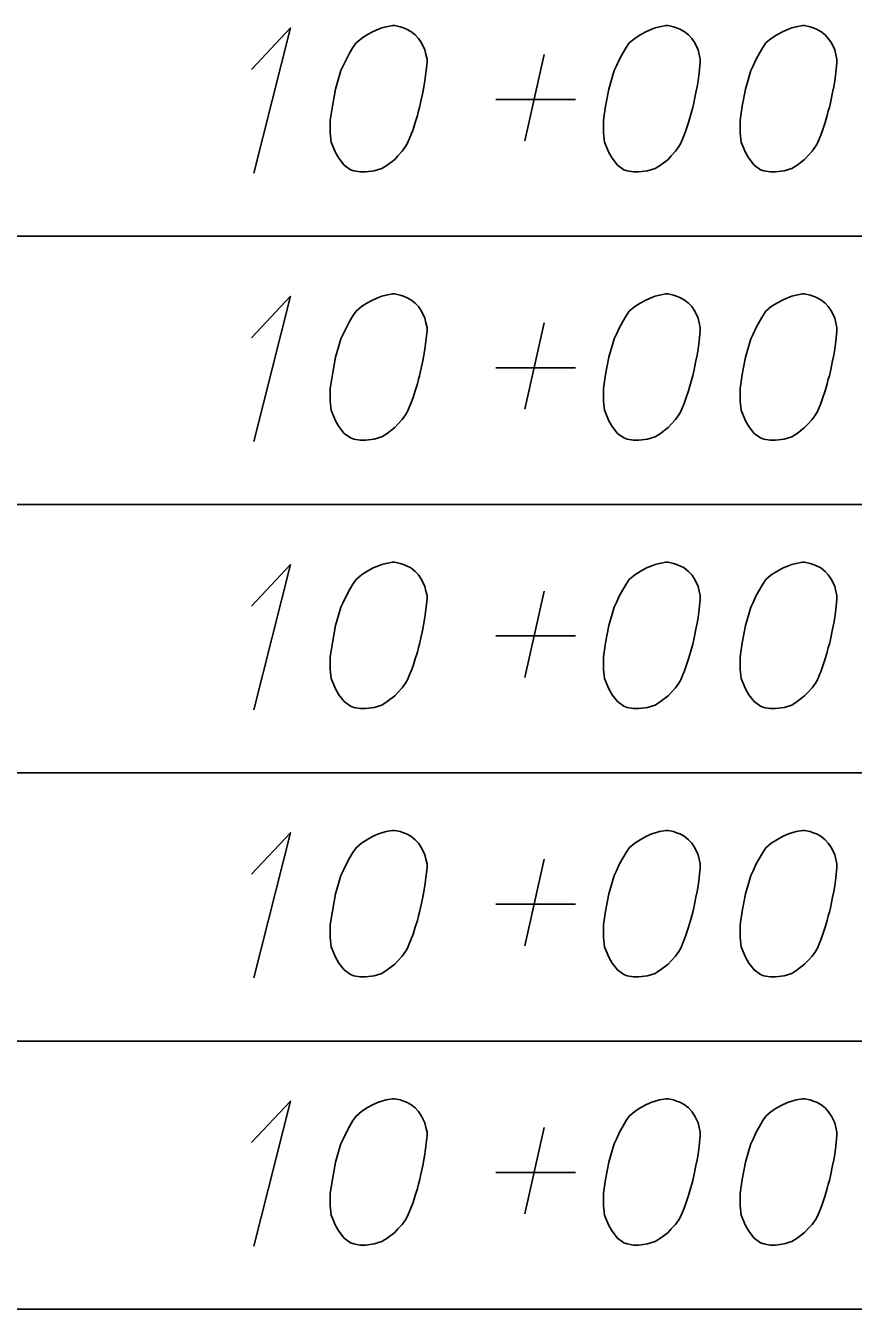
# Model space of a CAD drawing. Extents: x 2074207 to 2076812, y 516372 to 523312.
# Drawn here: x 2076345.61 to 2076372.75, y 518719.34 to 518761.45 of the extents above; entities that cross this region are included whole.
import ezdxf

# ---------------------------------------------------------------- set-up
doc = ezdxf.new("R2010")
doc.units = 0
for name, color, linetype in [('Prop DirtTable_ Soil Test Results - Outline (Major)', 7, 'Continuous'), ('Prop DirtTable_ Soil Test Results - Outline (Minor)', 7, 'Continuous'), ('Prop DirtTable_ Soil Test Results - Tx (Sample Data)', 7, 'Continuous')]:
    doc.layers.add(name, color=color, linetype=linetype)

msp = doc.modelspace()

# ---------------------------------------------------------------- linework, layer by layer
at = {"layer": 'Prop DirtTable_ Soil Test Results - Outline (Major)'}
msp.add_line((2076260.609, 518719.343), (2076811.903, 518719.343), dxfattribs=at)
at = {"layer": 'Prop DirtTable_ Soil Test Results - Outline (Minor)'}
for p, q in [((2076260.609, 518754.543), (2076811.903, 518754.543)), ((2076260.609, 518754.543), (2076811.903, 518754.543)), ((2076260.609, 518745.743), (2076811.903, 518745.743)), ((2076260.609, 518745.743), (2076811.903, 518745.743)), ((2076260.609, 518736.943), (2076811.903, 518736.943)), ((2076260.609, 518736.943), (2076811.903, 518736.943)), ((2076260.609, 518728.143), (2076811.903, 518728.143)), ((2076260.609, 518728.143), (2076811.903, 518728.143)), ((2076260.609, 518719.343), (2076811.903, 518719.343))]:
    msp.add_line(p, q, dxfattribs=at)
at = {"layer": 'Prop DirtTable_ Soil Test Results - Tx (Sample Data)'}
for points in [[(2076353.02, 518760.013), (2076354.29, 518761.374), (2076353.091, 518756.612)], [(2076357.712, 518761.45), (2076357.642, 518761.45), (2076357.43, 518761.412), (2076357.289, 518761.374), (2076357.183, 518761.336), (2076357.007, 518761.261), (2076356.795, 518761.147), (2076356.619, 518761.034), (2076356.442, 518760.883), (2076356.336, 518760.732), (2076356.231, 518760.543), (2076356.125, 518760.354), (2076356.019, 518760.127), (2076355.948, 518759.976), (2076355.878, 518759.749), (2076355.772, 518759.371), (2076355.666, 518758.804), (2076355.596, 518758.35), (2076355.596, 518757.935), (2076355.631, 518757.632), (2076355.772, 518757.292), (2076355.878, 518757.103), (2076356.054, 518756.876), (2076356.266, 518756.725), (2076356.372, 518756.687), (2076356.583, 518756.65), (2076356.76, 518756.65), (2076357.042, 518756.687), (2076357.289, 518756.763), (2076357.465, 518756.876), (2076357.712, 518757.065), (2076357.818, 518757.179), (2076357.959, 518757.33), (2076358.065, 518757.481), (2076358.135, 518757.595), (2076358.206, 518757.783), (2076358.241, 518757.859), (2076358.312, 518758.048), (2076358.382, 518758.275), (2076358.453, 518758.502), (2076358.488, 518758.653), (2076358.523, 518758.766), (2076358.559, 518758.917), (2076358.629, 518759.258), (2076358.665, 518759.446), (2076358.7, 518759.635), (2076358.735, 518759.9), (2076358.77, 518760.24), (2076358.77, 518760.354), (2076358.735, 518760.505), (2076358.7, 518760.656), (2076358.594, 518760.883), (2076358.488, 518761.034), (2076358.382, 518761.147), (2076358.241, 518761.261), (2076358.1, 518761.336), (2076357.994, 518761.374), (2076357.889, 518761.412), (2076357.712, 518761.45)], [(2076366.672, 518761.45), (2076366.602, 518761.45), (2076366.39, 518761.412), (2076366.249, 518761.374), (2076366.143, 518761.336), (2076365.967, 518761.261), (2076365.755, 518761.147), (2076365.579, 518761.034), (2076365.402, 518760.883), (2076365.296, 518760.732), (2076365.191, 518760.543), (2076365.085, 518760.354), (2076364.979, 518760.127), (2076364.908, 518759.976), (2076364.838, 518759.749), (2076364.732, 518759.371), (2076364.626, 518758.804), (2076364.556, 518758.35), (2076364.556, 518757.935), (2076364.591, 518757.632), (2076364.732, 518757.292), (2076364.838, 518757.103), (2076365.014, 518756.876), (2076365.226, 518756.725), (2076365.332, 518756.687), (2076365.543, 518756.65), (2076365.72, 518756.65), (2076366.002, 518756.687), (2076366.249, 518756.763), (2076366.425, 518756.876), (2076366.672, 518757.065), (2076366.778, 518757.179), (2076366.919, 518757.33), (2076367.025, 518757.481), (2076367.095, 518757.595), (2076367.166, 518757.783), (2076367.201, 518757.859), (2076367.272, 518758.048), (2076367.342, 518758.275), (2076367.413, 518758.502), (2076367.448, 518758.653), (2076367.483, 518758.766), (2076367.519, 518758.917), (2076367.589, 518759.258), (2076367.625, 518759.446), (2076367.66, 518759.635), (2076367.695, 518759.9), (2076367.73, 518760.24), (2076367.73, 518760.354), (2076367.695, 518760.505), (2076367.66, 518760.656), (2076367.554, 518760.883), (2076367.448, 518761.034), (2076367.342, 518761.147), (2076367.201, 518761.261), (2076367.06, 518761.336), (2076366.954, 518761.374), (2076366.849, 518761.412), (2076366.672, 518761.45)], [(2076371.152, 518761.45), (2076371.082, 518761.45), (2076370.87, 518761.412), (2076370.729, 518761.374), (2076370.623, 518761.336), (2076370.447, 518761.261), (2076370.235, 518761.147), (2076370.059, 518761.034), (2076369.882, 518760.883), (2076369.776, 518760.732), (2076369.671, 518760.543), (2076369.565, 518760.354), (2076369.459, 518760.127), (2076369.388, 518759.976), (2076369.318, 518759.749), (2076369.212, 518759.371), (2076369.106, 518758.804), (2076369.036, 518758.35), (2076369.036, 518757.935), (2076369.071, 518757.632), (2076369.212, 518757.292), (2076369.318, 518757.103), (2076369.494, 518756.876), (2076369.706, 518756.725), (2076369.812, 518756.687), (2076370.023, 518756.65), (2076370.2, 518756.65), (2076370.482, 518756.687), (2076370.729, 518756.763), (2076370.905, 518756.876), (2076371.152, 518757.065), (2076371.258, 518757.179), (2076371.399, 518757.33), (2076371.505, 518757.481), (2076371.575, 518757.595), (2076371.646, 518757.783), (2076371.681, 518757.859), (2076371.752, 518758.048), (2076371.822, 518758.275), (2076371.893, 518758.502), (2076371.928, 518758.653), (2076371.963, 518758.766), (2076371.999, 518758.917), (2076372.069, 518759.258), (2076372.105, 518759.446), (2076372.14, 518759.635), (2076372.175, 518759.9), (2076372.21, 518760.24), (2076372.21, 518760.354), (2076372.175, 518760.505), (2076372.14, 518760.656), (2076372.034, 518760.883), (2076371.928, 518761.034), (2076371.822, 518761.147), (2076371.681, 518761.261), (2076371.54, 518761.336), (2076371.434, 518761.374), (2076371.329, 518761.412), (2076371.152, 518761.45)], [(2076361.98, 518757.67), (2076362.615, 518760.505)], [(2076361.028, 518759.031), (2076363.638, 518759.031)], [(2076353.02, 518751.213), (2076354.29, 518752.574), (2076353.091, 518747.812)], [(2076357.712, 518752.65), (2076357.642, 518752.65), (2076357.43, 518752.612), (2076357.289, 518752.574), (2076357.183, 518752.536), (2076357.007, 518752.461), (2076356.795, 518752.347), (2076356.619, 518752.234), (2076356.442, 518752.083), (2076356.336, 518751.932), (2076356.231, 518751.743), (2076356.125, 518751.554), (2076356.019, 518751.327), (2076355.948, 518751.176), (2076355.878, 518750.949), (2076355.772, 518750.571), (2076355.666, 518750.004), (2076355.596, 518749.55), (2076355.596, 518749.135), (2076355.631, 518748.832), (2076355.772, 518748.492), (2076355.878, 518748.303), (2076356.054, 518748.076), (2076356.266, 518747.925), (2076356.372, 518747.887), (2076356.583, 518747.85), (2076356.76, 518747.85), (2076357.042, 518747.887), (2076357.289, 518747.963), (2076357.465, 518748.076), (2076357.712, 518748.265), (2076357.818, 518748.379), (2076357.959, 518748.53), (2076358.065, 518748.681), (2076358.135, 518748.795), (2076358.206, 518748.983), (2076358.241, 518749.059), (2076358.312, 518749.248), (2076358.382, 518749.475), (2076358.453, 518749.702), (2076358.488, 518749.853), (2076358.523, 518749.966), (2076358.559, 518750.117), (2076358.629, 518750.458), (2076358.665, 518750.646), (2076358.7, 518750.835), (2076358.735, 518751.1), (2076358.77, 518751.44), (2076358.77, 518751.554), (2076358.735, 518751.705), (2076358.7, 518751.856), (2076358.594, 518752.083), (2076358.488, 518752.234), (2076358.382, 518752.347), (2076358.241, 518752.461), (2076358.1, 518752.536), (2076357.994, 518752.574), (2076357.889, 518752.612), (2076357.712, 518752.65)], [(2076366.672, 518752.65), (2076366.602, 518752.65), (2076366.39, 518752.612), (2076366.249, 518752.574), (2076366.143, 518752.536), (2076365.967, 518752.461), (2076365.755, 518752.347), (2076365.579, 518752.234), (2076365.402, 518752.083), (2076365.296, 518751.932), (2076365.191, 518751.743), (2076365.085, 518751.554), (2076364.979, 518751.327), (2076364.908, 518751.176), (2076364.838, 518750.949), (2076364.732, 518750.571), (2076364.626, 518750.004), (2076364.556, 518749.55), (2076364.556, 518749.135), (2076364.591, 518748.832), (2076364.732, 518748.492), (2076364.838, 518748.303), (2076365.014, 518748.076), (2076365.226, 518747.925), (2076365.332, 518747.887), (2076365.543, 518747.85), (2076365.72, 518747.85), (2076366.002, 518747.887), (2076366.249, 518747.963), (2076366.425, 518748.076), (2076366.672, 518748.265), (2076366.778, 518748.379), (2076366.919, 518748.53), (2076367.025, 518748.681), (2076367.095, 518748.795), (2076367.166, 518748.983), (2076367.201, 518749.059), (2076367.272, 518749.248), (2076367.342, 518749.475), (2076367.413, 518749.702), (2076367.448, 518749.853), (2076367.483, 518749.966), (2076367.519, 518750.117), (2076367.589, 518750.458), (2076367.625, 518750.646), (2076367.66, 518750.835), (2076367.695, 518751.1), (2076367.73, 518751.44), (2076367.73, 518751.554), (2076367.695, 518751.705), (2076367.66, 518751.856), (2076367.554, 518752.083), (2076367.448, 518752.234), (2076367.342, 518752.347), (2076367.201, 518752.461), (2076367.06, 518752.536), (2076366.954, 518752.574), (2076366.849, 518752.612), (2076366.672, 518752.65)], [(2076371.152, 518752.65), (2076371.082, 518752.65), (2076370.87, 518752.612), (2076370.729, 518752.574), (2076370.623, 518752.536), (2076370.447, 518752.461), (2076370.235, 518752.347), (2076370.059, 518752.234), (2076369.882, 518752.083), (2076369.776, 518751.932), (2076369.671, 518751.743), (2076369.565, 518751.554), (2076369.459, 518751.327), (2076369.388, 518751.176), (2076369.318, 518750.949), (2076369.212, 518750.571), (2076369.106, 518750.004), (2076369.036, 518749.55), (2076369.036, 518749.135), (2076369.071, 518748.832), (2076369.212, 518748.492), (2076369.318, 518748.303), (2076369.494, 518748.076), (2076369.706, 518747.925), (2076369.812, 518747.887), (2076370.023, 518747.85), (2076370.2, 518747.85), (2076370.482, 518747.887), (2076370.729, 518747.963), (2076370.905, 518748.076), (2076371.152, 518748.265), (2076371.258, 518748.379), (2076371.399, 518748.53), (2076371.505, 518748.681), (2076371.575, 518748.795), (2076371.646, 518748.983), (2076371.681, 518749.059), (2076371.752, 518749.248), (2076371.822, 518749.475), (2076371.893, 518749.702), (2076371.928, 518749.853), (2076371.963, 518749.966), (2076371.999, 518750.117), (2076372.069, 518750.458), (2076372.105, 518750.646), (2076372.14, 518750.835), (2076372.175, 518751.1), (2076372.21, 518751.44), (2076372.21, 518751.554), (2076372.175, 518751.705), (2076372.14, 518751.856), (2076372.034, 518752.083), (2076371.928, 518752.234), (2076371.822, 518752.347), (2076371.681, 518752.461), (2076371.54, 518752.536), (2076371.434, 518752.574), (2076371.329, 518752.612), (2076371.152, 518752.65)], [(2076361.98, 518748.87), (2076362.615, 518751.705)], [(2076361.028, 518750.231), (2076363.638, 518750.231)], [(2076353.02, 518742.413), (2076354.29, 518743.774), (2076353.091, 518739.012)], [(2076357.712, 518743.85), (2076357.642, 518743.85), (2076357.43, 518743.812), (2076357.289, 518743.774), (2076357.183, 518743.736), (2076357.007, 518743.661), (2076356.795, 518743.547), (2076356.619, 518743.434), (2076356.442, 518743.283), (2076356.336, 518743.132), (2076356.231, 518742.943), (2076356.125, 518742.754), (2076356.019, 518742.527), (2076355.948, 518742.376), (2076355.878, 518742.149), (2076355.772, 518741.771), (2076355.666, 518741.204), (2076355.596, 518740.75), (2076355.596, 518740.335), (2076355.631, 518740.032), (2076355.772, 518739.692), (2076355.878, 518739.503), (2076356.054, 518739.276), (2076356.266, 518739.125), (2076356.372, 518739.087), (2076356.583, 518739.05), (2076356.76, 518739.05), (2076357.042, 518739.087), (2076357.289, 518739.163), (2076357.465, 518739.276), (2076357.712, 518739.465), (2076357.818, 518739.579), (2076357.959, 518739.73), (2076358.065, 518739.881), (2076358.135, 518739.995), (2076358.206, 518740.183), (2076358.241, 518740.259), (2076358.312, 518740.448), (2076358.382, 518740.675), (2076358.453, 518740.902), (2076358.488, 518741.053), (2076358.523, 518741.166), (2076358.559, 518741.317), (2076358.629, 518741.658), (2076358.665, 518741.846), (2076358.7, 518742.035), (2076358.735, 518742.3), (2076358.77, 518742.64), (2076358.77, 518742.754), (2076358.735, 518742.905), (2076358.7, 518743.056), (2076358.594, 518743.283), (2076358.488, 518743.434), (2076358.382, 518743.547), (2076358.241, 518743.661), (2076358.1, 518743.736), (2076357.994, 518743.774), (2076357.889, 518743.812), (2076357.712, 518743.85)], [(2076366.672, 518743.85), (2076366.602, 518743.85), (2076366.39, 518743.812), (2076366.249, 518743.774), (2076366.143, 518743.736), (2076365.967, 518743.661), (2076365.755, 518743.547), (2076365.579, 518743.434), (2076365.402, 518743.283), (2076365.296, 518743.132), (2076365.191, 518742.943), (2076365.085, 518742.754), (2076364.979, 518742.527), (2076364.908, 518742.376), (2076364.838, 518742.149), (2076364.732, 518741.771), (2076364.626, 518741.204), (2076364.556, 518740.75), (2076364.556, 518740.335), (2076364.591, 518740.032), (2076364.732, 518739.692), (2076364.838, 518739.503), (2076365.014, 518739.276), (2076365.226, 518739.125), (2076365.332, 518739.087), (2076365.543, 518739.05), (2076365.72, 518739.05), (2076366.002, 518739.087), (2076366.249, 518739.163), (2076366.425, 518739.276), (2076366.672, 518739.465), (2076366.778, 518739.579), (2076366.919, 518739.73), (2076367.025, 518739.881), (2076367.095, 518739.995), (2076367.166, 518740.183), (2076367.201, 518740.259), (2076367.272, 518740.448), (2076367.342, 518740.675), (2076367.413, 518740.902), (2076367.448, 518741.053), (2076367.483, 518741.166), (2076367.519, 518741.317), (2076367.589, 518741.658), (2076367.625, 518741.846), (2076367.66, 518742.035), (2076367.695, 518742.3), (2076367.73, 518742.64), (2076367.73, 518742.754), (2076367.695, 518742.905), (2076367.66, 518743.056), (2076367.554, 518743.283), (2076367.448, 518743.434), (2076367.342, 518743.547), (2076367.201, 518743.661), (2076367.06, 518743.736), (2076366.954, 518743.774), (2076366.849, 518743.812), (2076366.672, 518743.85)], [(2076371.152, 518743.85), (2076371.082, 518743.85), (2076370.87, 518743.812), (2076370.729, 518743.774), (2076370.623, 518743.736), (2076370.447, 518743.661), (2076370.235, 518743.547), (2076370.059, 518743.434), (2076369.882, 518743.283), (2076369.776, 518743.132), (2076369.671, 518742.943), (2076369.565, 518742.754), (2076369.459, 518742.527), (2076369.388, 518742.376), (2076369.318, 518742.149), (2076369.212, 518741.771), (2076369.106, 518741.204), (2076369.036, 518740.75), (2076369.036, 518740.335), (2076369.071, 518740.032), (2076369.212, 518739.692), (2076369.318, 518739.503), (2076369.494, 518739.276), (2076369.706, 518739.125), (2076369.812, 518739.087), (2076370.023, 518739.05), (2076370.2, 518739.05), (2076370.482, 518739.087), (2076370.729, 518739.163), (2076370.905, 518739.276), (2076371.152, 518739.465), (2076371.258, 518739.579), (2076371.399, 518739.73), (2076371.505, 518739.881), (2076371.575, 518739.995), (2076371.646, 518740.183), (2076371.681, 518740.259), (2076371.752, 518740.448), (2076371.822, 518740.675), (2076371.893, 518740.902), (2076371.928, 518741.053), (2076371.963, 518741.166), (2076371.999, 518741.317), (2076372.069, 518741.658), (2076372.105, 518741.846), (2076372.14, 518742.035), (2076372.175, 518742.3), (2076372.21, 518742.64), (2076372.21, 518742.754), (2076372.175, 518742.905), (2076372.14, 518743.056), (2076372.034, 518743.283), (2076371.928, 518743.434), (2076371.822, 518743.547), (2076371.681, 518743.661), (2076371.54, 518743.736), (2076371.434, 518743.774), (2076371.329, 518743.812), (2076371.152, 518743.85)], [(2076361.98, 518740.07), (2076362.615, 518742.905)], [(2076361.028, 518741.431), (2076363.638, 518741.431)], [(2076357.712, 518735.05), (2076357.642, 518735.05), (2076357.43, 518735.012), (2076357.289, 518734.974), (2076357.183, 518734.936), (2076357.007, 518734.861), (2076356.795, 518734.747), (2076356.619, 518734.634), (2076356.442, 518734.483), (2076356.336, 518734.332), (2076356.231, 518734.143), (2076356.125, 518733.954), (2076356.019, 518733.727), (2076355.948, 518733.576), (2076355.878, 518733.349), (2076355.772, 518732.971), (2076355.666, 518732.404), (2076355.596, 518731.95), (2076355.596, 518731.535), (2076355.631, 518731.232), (2076355.772, 518730.892), (2076355.878, 518730.703), (2076356.054, 518730.476), (2076356.266, 518730.325), (2076356.372, 518730.287), (2076356.583, 518730.25), (2076356.76, 518730.25), (2076357.042, 518730.287), (2076357.289, 518730.363), (2076357.465, 518730.476), (2076357.712, 518730.665), (2076357.818, 518730.779), (2076357.959, 518730.93), (2076358.065, 518731.081), (2076358.135, 518731.195), (2076358.206, 518731.383), (2076358.241, 518731.459), (2076358.312, 518731.648), (2076358.382, 518731.875), (2076358.453, 518732.102), (2076358.488, 518732.253), (2076358.523, 518732.366), (2076358.559, 518732.517), (2076358.629, 518732.858), (2076358.665, 518733.046), (2076358.7, 518733.235), (2076358.735, 518733.5), (2076358.77, 518733.84), (2076358.77, 518733.954), (2076358.735, 518734.105), (2076358.7, 518734.256), (2076358.594, 518734.483), (2076358.488, 518734.634), (2076358.382, 518734.747), (2076358.241, 518734.861), (2076358.1, 518734.936), (2076357.994, 518734.974), (2076357.889, 518735.012), (2076357.712, 518735.05)], [(2076366.672, 518735.05), (2076366.602, 518735.05), (2076366.39, 518735.012), (2076366.249, 518734.974), (2076366.143, 518734.936), (2076365.967, 518734.861), (2076365.755, 518734.747), (2076365.579, 518734.634), (2076365.402, 518734.483), (2076365.296, 518734.332), (2076365.191, 518734.143), (2076365.085, 518733.954), (2076364.979, 518733.727), (2076364.908, 518733.576), (2076364.838, 518733.349), (2076364.732, 518732.971), (2076364.626, 518732.404), (2076364.556, 518731.95), (2076364.556, 518731.535), (2076364.591, 518731.232), (2076364.732, 518730.892), (2076364.838, 518730.703), (2076365.014, 518730.476), (2076365.226, 518730.325), (2076365.332, 518730.287), (2076365.543, 518730.25), (2076365.72, 518730.25), (2076366.002, 518730.287), (2076366.249, 518730.363), (2076366.425, 518730.476), (2076366.672, 518730.665), (2076366.778, 518730.779), (2076366.919, 518730.93), (2076367.025, 518731.081), (2076367.095, 518731.195), (2076367.166, 518731.383), (2076367.201, 518731.459), (2076367.272, 518731.648), (2076367.342, 518731.875), (2076367.413, 518732.102), (2076367.448, 518732.253), (2076367.483, 518732.366), (2076367.519, 518732.517), (2076367.589, 518732.858), (2076367.625, 518733.046), (2076367.66, 518733.235), (2076367.695, 518733.5), (2076367.73, 518733.84), (2076367.73, 518733.954), (2076367.695, 518734.105), (2076367.66, 518734.256), (2076367.554, 518734.483), (2076367.448, 518734.634), (2076367.342, 518734.747), (2076367.201, 518734.861), (2076367.06, 518734.936), (2076366.954, 518734.974), (2076366.849, 518735.012), (2076366.672, 518735.05)], [(2076371.152, 518735.05), (2076371.082, 518735.05), (2076370.87, 518735.012), (2076370.729, 518734.974), (2076370.623, 518734.936), (2076370.447, 518734.861), (2076370.235, 518734.747), (2076370.059, 518734.634), (2076369.882, 518734.483), (2076369.776, 518734.332), (2076369.671, 518734.143), (2076369.565, 518733.954), (2076369.459, 518733.727), (2076369.388, 518733.576), (2076369.318, 518733.349), (2076369.212, 518732.971), (2076369.106, 518732.404), (2076369.036, 518731.95), (2076369.036, 518731.535), (2076369.071, 518731.232), (2076369.212, 518730.892), (2076369.318, 518730.703), (2076369.494, 518730.476), (2076369.706, 518730.325), (2076369.812, 518730.287), (2076370.023, 518730.25), (2076370.2, 518730.25), (2076370.482, 518730.287), (2076370.729, 518730.363), (2076370.905, 518730.476), (2076371.152, 518730.665), (2076371.258, 518730.779), (2076371.399, 518730.93), (2076371.505, 518731.081), (2076371.575, 518731.195), (2076371.646, 518731.383), (2076371.681, 518731.459), (2076371.752, 518731.648), (2076371.822, 518731.875), (2076371.893, 518732.102), (2076371.928, 518732.253), (2076371.963, 518732.366), (2076371.999, 518732.517), (2076372.069, 518732.858), (2076372.105, 518733.046), (2076372.14, 518733.235), (2076372.175, 518733.5), (2076372.21, 518733.84), (2076372.21, 518733.954), (2076372.175, 518734.105), (2076372.14, 518734.256), (2076372.034, 518734.483), (2076371.928, 518734.634), (2076371.822, 518734.747), (2076371.681, 518734.861), (2076371.54, 518734.936), (2076371.434, 518734.974), (2076371.329, 518735.012), (2076371.152, 518735.05)], [(2076353.02, 518733.613), (2076354.29, 518734.974), (2076353.091, 518730.212)], [(2076361.98, 518731.27), (2076362.615, 518734.105)], [(2076361.028, 518732.631), (2076363.638, 518732.631)], [(2076357.712, 518726.25), (2076357.642, 518726.25), (2076357.43, 518726.212), (2076357.289, 518726.174), (2076357.183, 518726.136), (2076357.007, 518726.061), (2076356.795, 518725.947), (2076356.619, 518725.834), (2076356.442, 518725.683), (2076356.336, 518725.532), (2076356.231, 518725.343), (2076356.125, 518725.154), (2076356.019, 518724.927), (2076355.948, 518724.776), (2076355.878, 518724.549), (2076355.772, 518724.171), (2076355.666, 518723.604), (2076355.596, 518723.15), (2076355.596, 518722.735), (2076355.631, 518722.432), (2076355.772, 518722.092), (2076355.878, 518721.903), (2076356.054, 518721.676), (2076356.266, 518721.525), (2076356.372, 518721.487), (2076356.583, 518721.45), (2076356.76, 518721.45), (2076357.042, 518721.487), (2076357.289, 518721.563), (2076357.465, 518721.676), (2076357.712, 518721.865), (2076357.818, 518721.979), (2076357.959, 518722.13), (2076358.065, 518722.281), (2076358.135, 518722.395), (2076358.206, 518722.583), (2076358.241, 518722.659), (2076358.312, 518722.848), (2076358.382, 518723.075), (2076358.453, 518723.302), (2076358.488, 518723.453), (2076358.523, 518723.566), (2076358.559, 518723.717), (2076358.629, 518724.058), (2076358.665, 518724.246), (2076358.7, 518724.435), (2076358.735, 518724.7), (2076358.77, 518725.04), (2076358.77, 518725.154), (2076358.735, 518725.305), (2076358.7, 518725.456), (2076358.594, 518725.683), (2076358.488, 518725.834), (2076358.382, 518725.947), (2076358.241, 518726.061), (2076358.1, 518726.136), (2076357.994, 518726.174), (2076357.889, 518726.212), (2076357.712, 518726.25)], [(2076366.672, 518726.25), (2076366.602, 518726.25), (2076366.39, 518726.212), (2076366.249, 518726.174), (2076366.143, 518726.136), (2076365.967, 518726.061), (2076365.755, 518725.947), (2076365.579, 518725.834), (2076365.402, 518725.683), (2076365.296, 518725.532), (2076365.191, 518725.343), (2076365.085, 518725.154), (2076364.979, 518724.927), (2076364.908, 518724.776), (2076364.838, 518724.549), (2076364.732, 518724.171), (2076364.626, 518723.604), (2076364.556, 518723.15), (2076364.556, 518722.735), (2076364.591, 518722.432), (2076364.732, 518722.092), (2076364.838, 518721.903), (2076365.014, 518721.676), (2076365.226, 518721.525), (2076365.332, 518721.487), (2076365.543, 518721.45), (2076365.72, 518721.45), (2076366.002, 518721.487), (2076366.249, 518721.563), (2076366.425, 518721.676), (2076366.672, 518721.865), (2076366.778, 518721.979), (2076366.919, 518722.13), (2076367.025, 518722.281), (2076367.095, 518722.395), (2076367.166, 518722.583), (2076367.201, 518722.659), (2076367.272, 518722.848), (2076367.342, 518723.075), (2076367.413, 518723.302), (2076367.448, 518723.453), (2076367.483, 518723.566), (2076367.519, 518723.717), (2076367.589, 518724.058), (2076367.625, 518724.246), (2076367.66, 518724.435), (2076367.695, 518724.7), (2076367.73, 518725.04), (2076367.73, 518725.154), (2076367.695, 518725.305), (2076367.66, 518725.456), (2076367.554, 518725.683), (2076367.448, 518725.834), (2076367.342, 518725.947), (2076367.201, 518726.061), (2076367.06, 518726.136), (2076366.954, 518726.174), (2076366.849, 518726.212), (2076366.672, 518726.25)], [(2076371.152, 518726.25), (2076371.082, 518726.25), (2076370.87, 518726.212), (2076370.729, 518726.174), (2076370.623, 518726.136), (2076370.447, 518726.061), (2076370.235, 518725.947), (2076370.059, 518725.834), (2076369.882, 518725.683), (2076369.776, 518725.532), (2076369.671, 518725.343), (2076369.565, 518725.154), (2076369.459, 518724.927), (2076369.388, 518724.776), (2076369.318, 518724.549), (2076369.212, 518724.171), (2076369.106, 518723.604), (2076369.036, 518723.15), (2076369.036, 518722.735), (2076369.071, 518722.432), (2076369.212, 518722.092), (2076369.318, 518721.903), (2076369.494, 518721.676), (2076369.706, 518721.525), (2076369.812, 518721.487), (2076370.023, 518721.45), (2076370.2, 518721.45), (2076370.482, 518721.487), (2076370.729, 518721.563), (2076370.905, 518721.676), (2076371.152, 518721.865), (2076371.258, 518721.979), (2076371.399, 518722.13), (2076371.505, 518722.281), (2076371.575, 518722.395), (2076371.646, 518722.583), (2076371.681, 518722.659), (2076371.752, 518722.848), (2076371.822, 518723.075), (2076371.893, 518723.302), (2076371.928, 518723.453), (2076371.963, 518723.566), (2076371.999, 518723.717), (2076372.069, 518724.058), (2076372.105, 518724.246), (2076372.14, 518724.435), (2076372.175, 518724.7), (2076372.21, 518725.04), (2076372.21, 518725.154), (2076372.175, 518725.305), (2076372.14, 518725.456), (2076372.034, 518725.683), (2076371.928, 518725.834), (2076371.822, 518725.947), (2076371.681, 518726.061), (2076371.54, 518726.136), (2076371.434, 518726.174), (2076371.329, 518726.212), (2076371.152, 518726.25)], [(2076353.02, 518724.813), (2076354.29, 518726.174), (2076353.091, 518721.412)], [(2076361.98, 518722.47), (2076362.615, 518725.305)], [(2076361.028, 518723.831), (2076363.638, 518723.831)]]:
    msp.add_lwpolyline(points, dxfattribs=at)

doc.saveas('drawing.dxf')
